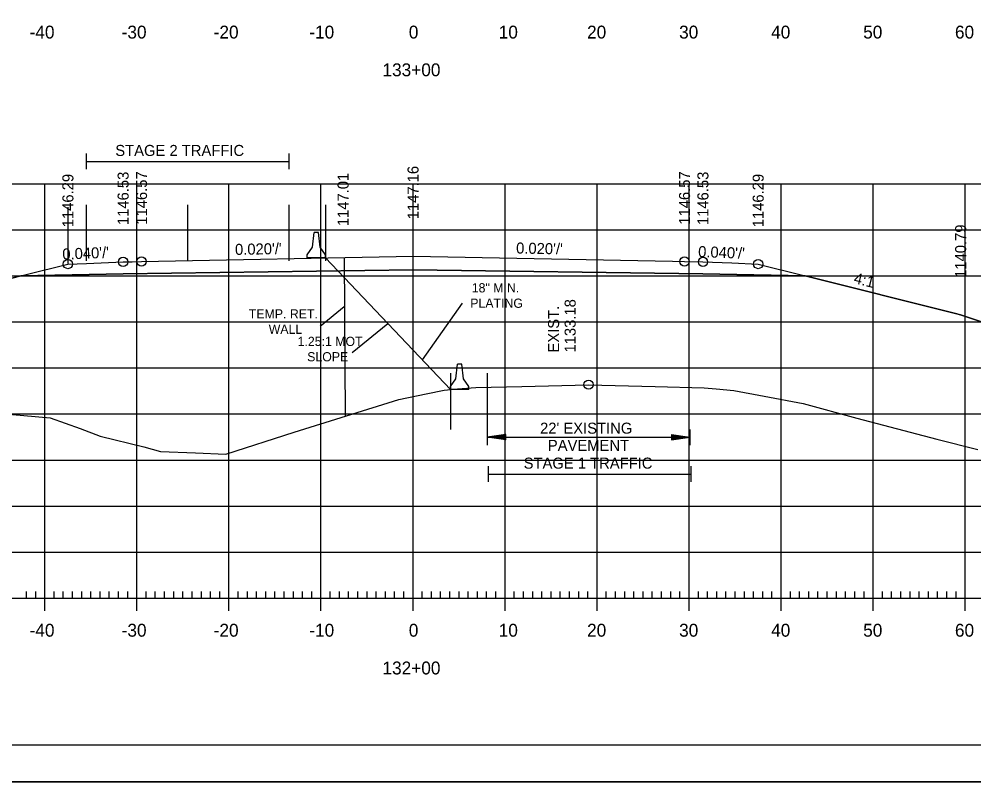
# Model space of a CAD drawing. Extents: x 1322838 to 1324533, y 339903 to 351025.
# Drawn here: x 1323660.9 to 1323764.7, y 342036.5 to 342119.4 of the extents above; entities that cross this region are included whole.
import ezdxf

# ---------------------------------------------------------------- set-up
doc = ezdxf.new("R2010")
doc.units = 0
for name, color, linetype in [('R_Alt Surface', 7, 'Continuous'), ('R_Axis', 7, 'Continuous'), ('R_Axis Annot', 7, 'Continuous'), ('R_Border', 7, 'Continuous'), ('R_Exist Surface', 7, 'Continuous'), ('R_Fin Surface', 7, 'Continuous'), ('R_Fin Surface Annot', 7, 'Continuous'), ('R_Grid', 7, 'Continuous'), ('R_MOT', 7, 'Continuous'), ('R_No Plot', 7, 'Continuous'), ('R_Xsect Elev', 7, 'Continuous')]:
    doc.layers.add(name, color=color, linetype=linetype)

msp = doc.modelspace()

# ---------------------------------------------------------------- linework, layer by layer
at = {"layer": 'R_Alt Surface'}
msp.add_lwpolyline([(1323661.12, 342091.5), (1323672.22, 342091.72), (1323703.72, 342092.14), (1323735.22, 342091.72), (1323746.31, 342091.5)], dxfattribs=at)
at = {"layer": 'R_Axis'}
for p, q in [((1323663.72, 342055.08), (1323663.72, 342057.88)), ((1323673.72, 342055.08), (1323673.72, 342057.88)), ((1323683.72, 342055.08), (1323683.72, 342057.88)), ((1323693.72, 342055.08), (1323693.72, 342057.88)), ((1323703.72, 342055.08), (1323703.72, 342057.88)), ((1323713.72, 342055.08), (1323713.72, 342057.88)), ((1323723.72, 342055.08), (1323723.72, 342057.88)), ((1323733.72, 342055.08), (1323733.72, 342057.88)), ((1323743.72, 342055.08), (1323743.72, 342057.88)), ((1323753.72, 342055.08), (1323753.72, 342057.88)), ((1323763.72, 342055.08), (1323763.72, 342057.88)), ((1323661.72, 342056.48), (1323661.72, 342057.18)), ((1323662.72, 342056.48), (1323662.72, 342057.18)), ((1323664.72, 342056.48), (1323664.72, 342057.18)), ((1323665.72, 342056.48), (1323665.72, 342057.18)), ((1323666.72, 342056.48), (1323666.72, 342057.18)), ((1323667.72, 342056.48), (1323667.72, 342057.18)), ((1323668.72, 342056.48), (1323668.72, 342057.18)), ((1323669.72, 342056.48), (1323669.72, 342057.18)), ((1323670.72, 342056.48), (1323670.72, 342057.18)), ((1323671.72, 342056.48), (1323671.72, 342057.18)), ((1323672.72, 342056.48), (1323672.72, 342057.18)), ((1323674.72, 342056.48), (1323674.72, 342057.18)), ((1323675.72, 342056.48), (1323675.72, 342057.18)), ((1323676.72, 342056.48), (1323676.72, 342057.18)), ((1323677.72, 342056.48), (1323677.72, 342057.18)), ((1323678.72, 342056.48), (1323678.72, 342057.18)), ((1323679.72, 342056.48), (1323679.72, 342057.18)), ((1323680.72, 342056.48), (1323680.72, 342057.18)), ((1323681.72, 342056.48), (1323681.72, 342057.18)), ((1323682.72, 342056.48), (1323682.72, 342057.18)), ((1323684.72, 342056.48), (1323684.72, 342057.18)), ((1323685.72, 342056.48), (1323685.72, 342057.18)), ((1323686.72, 342056.48), (1323686.72, 342057.18)), ((1323687.72, 342056.48), (1323687.72, 342057.18)), ((1323688.72, 342056.48), (1323688.72, 342057.18)), ((1323689.72, 342056.48), (1323689.72, 342057.18)), ((1323690.72, 342056.48), (1323690.72, 342057.18)), ((1323691.72, 342056.48), (1323691.72, 342057.18)), ((1323692.72, 342056.48), (1323692.72, 342057.18)), ((1323694.72, 342056.48), (1323694.72, 342057.18)), ((1323695.72, 342056.48), (1323695.72, 342057.18)), ((1323696.72, 342056.48), (1323696.72, 342057.18)), ((1323697.72, 342056.48), (1323697.72, 342057.18)), ((1323698.72, 342056.48), (1323698.72, 342057.18)), ((1323699.72, 342056.48), (1323699.72, 342057.18)), ((1323700.72, 342056.48), (1323700.72, 342057.18)), ((1323701.72, 342056.48), (1323701.72, 342057.18)), ((1323702.72, 342056.48), (1323702.72, 342057.18)), ((1323704.72, 342056.48), (1323704.72, 342057.18)), ((1323705.72, 342056.48), (1323705.72, 342057.18)), ((1323706.72, 342056.48), (1323706.72, 342057.18)), ((1323707.72, 342056.48), (1323707.72, 342057.18)), ((1323708.72, 342056.48), (1323708.72, 342057.18)), ((1323709.72, 342056.48), (1323709.72, 342057.18)), ((1323710.72, 342056.48), (1323710.72, 342057.18)), ((1323711.72, 342056.48), (1323711.72, 342057.18)), ((1323712.72, 342056.48), (1323712.72, 342057.18)), ((1323714.72, 342056.48), (1323714.72, 342057.18)), ((1323715.72, 342056.48), (1323715.72, 342057.18)), ((1323716.72, 342056.48), (1323716.72, 342057.18)), ((1323717.72, 342056.48), (1323717.72, 342057.18)), ((1323718.72, 342056.48), (1323718.72, 342057.18)), ((1323719.72, 342056.48), (1323719.72, 342057.18)), ((1323720.72, 342056.48), (1323720.72, 342057.18)), ((1323721.72, 342056.48), (1323721.72, 342057.18)), ((1323722.72, 342056.48), (1323722.72, 342057.18)), ((1323724.72, 342056.48), (1323724.72, 342057.18)), ((1323725.72, 342056.48), (1323725.72, 342057.18)), ((1323726.72, 342056.48), (1323726.72, 342057.18)), ((1323727.72, 342056.48), (1323727.72, 342057.18)), ((1323728.72, 342056.48), (1323728.72, 342057.18)), ((1323729.72, 342056.48), (1323729.72, 342057.18)), ((1323730.72, 342056.48), (1323730.72, 342057.18)), ((1323731.72, 342056.48), (1323731.72, 342057.18)), ((1323732.72, 342056.48), (1323732.72, 342057.18)), ((1323734.72, 342056.48), (1323734.72, 342057.18)), ((1323735.72, 342056.48), (1323735.72, 342057.18)), ((1323736.72, 342056.48), (1323736.72, 342057.18)), ((1323737.72, 342056.48), (1323737.72, 342057.18)), ((1323738.72, 342056.48), (1323738.72, 342057.18)), ((1323739.72, 342056.48), (1323739.72, 342057.18)), ((1323740.72, 342056.48), (1323740.72, 342057.18)), ((1323741.72, 342056.48), (1323741.72, 342057.18)), ((1323742.72, 342056.48), (1323742.72, 342057.18)), ((1323744.72, 342056.48), (1323744.72, 342057.18)), ((1323745.72, 342056.48), (1323745.72, 342057.18)), ((1323746.72, 342056.48), (1323746.72, 342057.18)), ((1323747.72, 342056.48), (1323747.72, 342057.18)), ((1323748.72, 342056.48), (1323748.72, 342057.18)), ((1323749.72, 342056.48), (1323749.72, 342057.18)), ((1323750.72, 342056.48), (1323750.72, 342057.18)), ((1323751.72, 342056.48), (1323751.72, 342057.18)), ((1323752.72, 342056.48), (1323752.72, 342057.18)), ((1323754.72, 342056.48), (1323754.72, 342057.18)), ((1323755.72, 342056.48), (1323755.72, 342057.18)), ((1323756.72, 342056.48), (1323756.72, 342057.18)), ((1323757.72, 342056.48), (1323757.72, 342057.18)), ((1323758.72, 342056.48), (1323758.72, 342057.18)), ((1323759.72, 342056.48), (1323759.72, 342057.18)), ((1323760.72, 342056.48), (1323760.72, 342057.18)), ((1323761.72, 342056.48), (1323761.72, 342057.18)), ((1323762.72, 342056.48), (1323762.72, 342057.18)), ((1323563.72, 342056.48), (1323843.72, 342056.48))]:
    msp.add_line(p, q, dxfattribs=at)
at = {"layer": 'R_Axis Annot'}
for p, q in [((1323668.22, 342104.78), (1323668.22, 342103.07)), ((1323690.22, 342104.78), (1323690.22, 342103.07)), ((1323668.22, 342103.93), (1323690.22, 342103.93)), ((1323711.79, 342074.81), (1323711.79, 342073.11)), ((1323733.79, 342074.81), (1323733.79, 342073.11)), ((1323713.79, 342074.26), (1323711.79, 342073.96)), ((1323713.79, 342073.66), (1323711.79, 342073.96)), ((1323711.79, 342073.96), (1323733.79, 342073.96)), ((1323713.79, 342074.21), (1323712.13, 342073.96)), ((1323713.79, 342073.71), (1323712.13, 342073.96)), ((1323713.79, 342074.16), (1323712.47, 342073.96)), ((1323713.79, 342073.76), (1323712.47, 342073.96)), ((1323713.79, 342074.11), (1323712.8, 342073.96)), ((1323713.79, 342073.81), (1323712.8, 342073.96)), ((1323713.79, 342074.06), (1323713.14, 342073.96)), ((1323713.79, 342073.86), (1323713.14, 342073.96)), ((1323713.79, 342074.01), (1323713.48, 342073.96)), ((1323713.79, 342073.91), (1323713.48, 342073.96)), ((1323713.79, 342073.66), (1323713.79, 342074.26)), ((1323731.79, 342074.26), (1323733.79, 342073.96)), ((1323731.79, 342074.26), (1323731.79, 342073.66)), ((1323731.79, 342074.21), (1323733.46, 342073.96)), ((1323731.79, 342074.16), (1323733.11, 342073.96)), ((1323731.79, 342074.11), (1323732.78, 342073.96)), ((1323731.79, 342074.06), (1323732.44, 342073.96)), ((1323731.79, 342074.01), (1323732.11, 342073.96)), ((1323731.79, 342073.66), (1323733.79, 342073.96)), ((1323731.79, 342073.86), (1323732.44, 342073.96)), ((1323731.79, 342073.76), (1323733.11, 342073.96)), ((1323731.79, 342073.71), (1323733.46, 342073.96)), ((1323731.79, 342073.81), (1323732.78, 342073.96)), ((1323731.79, 342073.91), (1323732.11, 342073.96)), ((1323711.9, 342070.8), (1323711.9, 342069.09)), ((1323733.9, 342070.8), (1323733.9, 342069.09)), ((1323711.9, 342069.95), (1323733.9, 342069.95))]:
    msp.add_line(p, q, dxfattribs=at)
at = {"layer": 'R_Border'}
msp.add_line((1323861.9, 342040.48), (1323545.72, 342040.48), dxfattribs=at)
at = {"layer": 'R_Exist Surface'}
msp.add_lwpolyline([(1323622.15, 342079.78), (1323664.31, 342076.05), (1323667.57, 342074.92), (1323669.74, 342074.08), (1323674.48, 342072.91), (1323676.29, 342072.42), (1323680.07, 342072.27), (1323683.39, 342072.13), (1323690.8, 342074.49), (1323702.16, 342078.07), (1323705.16, 342078.67), (1323707.09, 342079.08), (1323708.54, 342079.2), (1323710.55, 342079.36), (1323715.54, 342079.48), (1323722.79, 342079.66), (1323730.02, 342079.47), (1323735.34, 342079.33), (1323736.67, 342079.21), (1323738.58, 342079.04), (1323741.89, 342078.43), (1323746.11, 342077.61), (1323751.95, 342076.02), (1323760.63, 342073.76), (1323765.1, 342072.61)], dxfattribs=at)
at = {"layer": 'R_Fin Surface'}
msp.add_lwpolyline([(1323602.15, 342081.55), (1323614.6, 342077.4), (1323644.21, 342087.27), (1323644.22, 342087.27), (1323660.14, 342091.25), (1323661.12, 342091.5), (1323661.68, 342091.64), (1323666.22, 342092.77), (1323668.23, 342092.85), (1323672.22, 342093.01), (1323673.21, 342093.03), (1323674.22, 342093.05), (1323703.72, 342093.64), (1323731.91, 342093.08), (1323733.22, 342093.05), (1323735.22, 342093.01), (1323738.36, 342092.89), (1323741.22, 342092.77), (1323746.31, 342091.5), (1323762.66, 342087.41), (1323763.22, 342087.27), (1323824.88, 342066.72)], dxfattribs=at)
at = {"layer": 'R_Grid'}
for p, q in [((1323563.72, 342101.48), (1323843.72, 342101.48)), ((1323663.72, 342056.48), (1323663.72, 342101.48)), ((1323673.72, 342056.48), (1323673.72, 342101.48)), ((1323683.72, 342056.48), (1323683.72, 342101.48)), ((1323693.72, 342056.48), (1323693.72, 342101.48)), ((1323703.72, 342056.48), (1323703.72, 342101.48)), ((1323713.72, 342056.48), (1323713.72, 342101.48)), ((1323723.72, 342056.48), (1323723.72, 342101.48)), ((1323733.72, 342056.48), (1323733.72, 342101.48)), ((1323743.72, 342056.48), (1323743.72, 342101.48)), ((1323753.72, 342056.48), (1323753.72, 342101.48)), ((1323763.72, 342056.48), (1323763.72, 342101.48)), ((1323563.72, 342096.48), (1323843.72, 342096.48)), ((1323563.72, 342091.48), (1323843.72, 342091.48)), ((1323563.72, 342086.48), (1323843.72, 342086.48)), ((1323563.72, 342081.48), (1323843.72, 342081.48)), ((1323563.72, 342076.48), (1323843.72, 342076.48)), ((1323563.72, 342071.48), (1323843.72, 342071.48)), ((1323563.72, 342066.48), (1323843.72, 342066.48)), ((1323563.72, 342061.48), (1323843.72, 342061.48)), ((1323563.72, 342056.48), (1323843.72, 342056.48))]:
    msp.add_line(p, q, dxfattribs=at)
at = {"layer": 'R_MOT'}
for p, q in [((1323692.8, 342094.62), (1323692.96, 342096.2)), ((1323693.21, 342096.2), (1323692.96, 342096.2)), ((1323693.46, 342096.2), (1323693.21, 342096.2)), ((1323693.63, 342094.62), (1323693.46, 342096.2)), ((1323692.22, 342093.79), (1323692.8, 342094.62)), ((1323694.22, 342093.79), (1323693.63, 342094.62)), ((1323692.21, 342093.45), (1323692.22, 342093.79)), ((1323694.22, 342093.45), (1323692.21, 342093.45)), ((1323694.22, 342093.45), (1323694.22, 342093.79)), ((1323696.25, 342088.11), (1323693.63, 342085.99)), ((1323708.37, 342080.31), (1323708.54, 342081.89)), ((1323708.79, 342081.89), (1323708.54, 342081.89)), ((1323709.04, 342081.89), (1323708.79, 342081.89)), ((1323709.21, 342080.31), (1323709.04, 342081.89)), ((1323707.8, 342079.47), (1323708.37, 342080.31)), ((1323709.8, 342079.47), (1323709.21, 342080.31)), ((1323707.79, 342079.14), (1323707.8, 342079.47)), ((1323709.79, 342079.14), (1323707.79, 342079.14)), ((1323709.79, 342079.14), (1323709.8, 342079.47))]:
    msp.add_line(p, q, dxfattribs=at)
msp.add_lwpolyline([(1323696.22, 342093.49), (1323696.34, 342076.24)], dxfattribs=at)
at = {"layer": 'R_No Plot'}
for p, q in [((1323666.22, 342098.96), (1323666.22, 342092.85)), ((1323668.22, 342099.22), (1323668.22, 342093.11)), ((1323679.22, 342099.22), (1323679.22, 342093.11)), ((1323690.22, 342099.22), (1323690.22, 342093.11)), ((1323694.22, 342099.22), (1323694.22, 342093.11)), ((1323707.79, 342079.14), (1323694.22, 342093.45)), ((1323704.74, 342082.36), (1323709.1, 342088.54)), ((1323697.11, 342083.18), (1323701, 342086.3)), ((1323707.79, 342080.92), (1323707.79, 342074.81)), ((1323711.79, 342080.92), (1323711.79, 342074.81)), ((1323533.31, 342036.5), (1323866.65, 342036.5))]:
    msp.add_line(p, q, dxfattribs=at)
for points in [[(1323533.31, 342249.84), (1323866.65, 342249.84), (1323866.65, 342036.5), (1323533.31, 342036.5)], [(1323779.64, 342245.94), (1323799.26, 342245.94), (1323799.26, 342236.06), (1323815.37, 342236.06), (1323838.57, 342236.06), (1323838.57, 342203.39), (1323861.77, 342203.39), (1323861.9, 342040.48), (1323545.72, 342040.48), (1323545.72, 342245.94)]]:
    msp.add_lwpolyline(points, close=True, dxfattribs=at)
for points in [[(1323824.88, 342066.72), (1323763.22, 342087.27), (1323762.66, 342087.41), (1323746.31, 342091.5), (1323735.22, 342091.72), (1323703.72, 342092.14), (1323672.22, 342091.72), (1323661.12, 342091.5), (1323660.14, 342091.25)], [(1323622.15, 342079.78), (1323664.31, 342076.05), (1323667.57, 342074.92), (1323669.74, 342074.08), (1323674.48, 342072.91), (1323676.29, 342072.42), (1323680.07, 342072.27), (1323683.39, 342072.13), (1323690.8, 342074.49), (1323702.16, 342078.07), (1323705.16, 342078.67), (1323707.09, 342079.08), (1323708.54, 342079.2), (1323710.55, 342079.36), (1323715.54, 342079.48), (1323722.79, 342079.66), (1323730.02, 342079.47), (1323735.34, 342079.33), (1323736.67, 342079.21), (1323738.58, 342079.04), (1323741.89, 342078.43), (1323746.11, 342077.61), (1323751.95, 342076.02), (1323760.63, 342073.76), (1323765.1, 342072.61)]]:
    msp.add_lwpolyline(points, dxfattribs=at)
for centre in [(1323666.22, 342092.77), (1323666.22, 342092.77), (1323672.22, 342093.01), (1323672.22, 342093.01), (1323674.22, 342093.05), (1323674.22, 342093.05), (1323733.22, 342093.05), (1323733.22, 342093.05), (1323735.22, 342093.01), (1323735.22, 342093.01), (1323741.22, 342092.77), (1323741.22, 342092.77), (1323722.79, 342079.66)]:
    msp.add_circle(centre, 0.5, dxfattribs=at)

# ---------------------------------------------------------------- texts
at = {"layer": 'R_Axis Annot'}
for s, height, p in [('-40', 1.4, (1323662.06, 342117.28)), ('-30', 1.4, (1323672.06, 342117.28)), ('-20', 1.4, (1323682.06, 342117.28)), ('-10', 1.4, (1323692.45, 342117.28)), ('0', 1.4, (1323703.26, 342117.28)), ('10', 1.4, (1323713.03, 342117.28)), ('20', 1.4, (1323722.63, 342117.28)), ('30', 1.4, (1323732.63, 342117.28)), ('40', 1.4, (1323742.63, 342117.28)), ('50', 1.4, (1323752.63, 342117.28)), ('60', 1.4, (1323762.6, 342117.28)), ('133+00', 1.4, (1323700.4, 342113.18)), ('STAGE 2 TRAFFIC', 1.2, (1323671.37, 342104.52)), ("22' EXISTING ", 1.2, (1323717.52, 342074.34)), ('PAVEMENT', 1.2, (1323718.37, 342072.47)), ('STAGE 1 TRAFFIC', 1.2, (1323715.74, 342070.54)), ('-40', 1.4, (1323662.06, 342052.28)), ('-30', 1.4, (1323672.06, 342052.28)), ('-20', 1.4, (1323682.06, 342052.28)), ('-10', 1.4, (1323692.45, 342052.28)), ('0', 1.4, (1323703.26, 342052.28)), ('10', 1.4, (1323713.03, 342052.28)), ('20', 1.4, (1323722.63, 342052.28)), ('30', 1.4, (1323732.63, 342052.28)), ('40', 1.4, (1323742.63, 342052.28)), ('50', 1.4, (1323752.63, 342052.28)), ('60', 1.4, (1323762.6, 342052.28)), ('132+00', 1.4, (1323700.4, 342048.18))]:
    msp.add_text(s, height=height, dxfattribs=at).set_placement(p)
at = {"layer": 'R_Fin Surface Annot'}
for s, rotation, p in [('1146.29', 90, (1323666.82, 342096.77)), ('1146.53', 90, (1323672.82, 342097.01)), ('1146.57', 90, (1323674.82, 342097.05)), ('1147.16', 90, (1323704.32, 342097.64)), ('1146.57', 90, (1323733.82, 342097.05)), ('1146.53', 90, (1323735.82, 342097.01)), ('1146.29', 90, (1323741.82, 342096.77)), ('1140.79', 90, (1323763.82, 342091.27)), ("0.040'/'", 2.2906, (1323665.64, 342093.25)), ("0.020'/'", 1.1458, (1323684.39, 342093.76)), ("0.020'/'", 358.8542, (1323714.91, 342093.92)), ("0.040'/'", 357.7094, (1323734.68, 342093.54)), ('4:1', 345.9638, (1323751.53, 342090.71))]:
    msp.add_text(s, height=1.2, rotation=rotation, dxfattribs=at).set_placement(p)
at = {"layer": 'R_MOT'}
for s, p in [('TEMP. RET.', (1323685.88, 342086.86)), ('WALL', (1323688.04, 342085.19))]:
    msp.add_text(s, height=1, dxfattribs=at).set_placement(p)
at = {"layer": 'R_No Plot'}
msp.add_text('1147.01', height=1.2, rotation=90, dxfattribs=at).set_placement((1323696.72, 342096.89))
for s, p in [('18" MIN. ', (1323710.1, 342089.69)), ('PLATING', (1323709.94, 342088.02)), ('1.25:1 MOT', (1323691.18, 342083.87)), ('SLOPE', (1323692.22, 342082.2))]:
    msp.add_text(s, height=1, dxfattribs=at).set_placement(p)
at = {"layer": 'R_Xsect Elev'}
for s, p in [('EXIST. ', (1323719.59, 342083.16)), ('1133.18', (1323721.39, 342083.16))]:
    msp.add_text(s, height=1.2, rotation=90, dxfattribs=at).set_placement(p)

doc.saveas('drawing.dxf')
